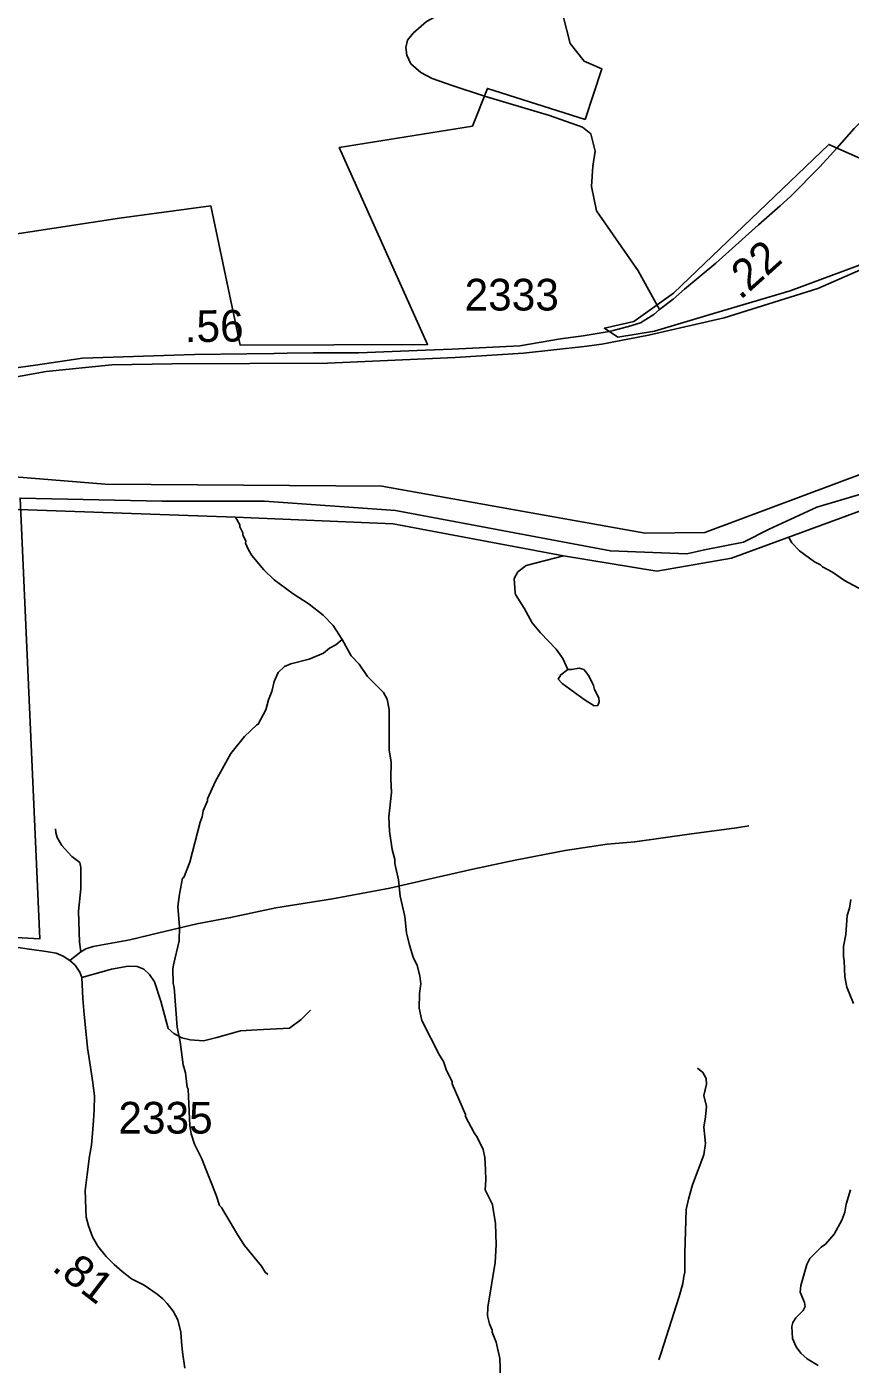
# Model space of a CAD drawing. Extents: x 1248224 to 1454986, y 825081 to 985870.
# Drawn here: x 1374201 to 1377448, y 884588 to 889863 of the extents above; entities that cross this region are included whole.
import ezdxf

# ---------------------------------------------------------------- set-up
doc = ezdxf.new("R2010")
doc.units = 0
for name, color, linetype in [('Exist Boundary Political City Limit New', 7, 'Continuous'), ('Exist Boundary Political City Limit New Hole', 7, 'Continuous'), ('Exist Hydrographic Misc Water Feature', 7, 'Continuous'), ('Exist Hydrographic River Shore', 7, 'Continuous'), ('Exist Railroad Mainline', 7, 'Continuous'), ('Exist Road Non-System Type 51', 7, 'Continuous'), ('Exist Road Secondary Mileage Hundredths English Label', 7, 'Continuous'), ('Exist Road Secondary Type 51 Attributed', 7, 'Continuous'), ('Exist Road Secondary Type 51 Number Label', 7, 'Continuous'), ('Map Preparation Boundary City Limit Buffer Line', 7, 'Continuous')]:
    doc.layers.add(name, color=color, linetype=linetype)

msp = doc.modelspace()

# ---------------------------------------------------------------- linework, layer by layer
at = {"layer": 'Exist Boundary Political City Limit New'}
for points in [[(1373380.8, 888927.3), (1374567.1, 889108.4), (1374926.7, 889156.4), (1375043, 888607.2), (1375781.8, 888610.7), (1375433.4, 889386.6), (1375958.7, 889471.7), (1376017.9, 889619.8), (1376402.6, 889497.6), (1376469.2, 889697.5), (1376398.9, 889727.1), (1376343.4, 889797.5), (1376287.9, 890019.5), (1376258.5, 890633.1), (1377438.2, 890653.6), (1377892.5, 890638.3)], [(1377494.7, 888020.6), (1377316.3, 887969), (1377129.3, 887882.3), (1377027.2, 887830.4), (1376873.7, 887800.1), (1376804.6, 887784.4), (1376502.5, 887795.8), (1375655.1, 887955.6), (1375139.3, 887992.5), (1374734.1, 887992.5), (1374175.3, 888004.7), (1374253.5, 886266.2), (1374041.4, 886278), (1373868.5, 886271.9), (1373590.5, 886111.1), (1373951.3, 885668.2), (1373880.8, 885564.5), (1373962.7, 885516.6), (1373980.6, 885433.9), (1374093.2, 885293.8), (1374014.7, 885001.9), (1374039.3, 884932.7), (1374042, 884759.4)]]:
    msp.add_lwpolyline(points, dxfattribs=at)
at = {"layer": 'Exist Boundary Political City Limit New Hole'}
msp.add_lwpolyline([(1377957.8, 889136.6), (1377363.5, 889399), (1376751.2, 888812.6), (1376595.4, 888700.6), (1376479.1, 888674.3), (1376531.8, 888639.1), (1376676.6, 888663.3), (1376909.4, 888732.2), (1377212.1, 888821.4), (1377547.9, 888946.6), (1377957.8, 889136.6)], dxfattribs=at)
at = {"layer": 'Exist Hydrographic Misc Water Feature'}
for points in [[(1375445, 887447.1), (1375409.3, 887501.5), (1375370.2, 887542.3), (1375315.2, 887585.4), (1375252, 887626.9), (1375177.3, 887682.4), (1375136.1, 887721.4), (1375089.3, 887778.4), (1375073.8, 887802.7), (1375064.4, 887826.9), (1375064.6, 887834.9), (1375053.1, 887859.1), (1375053.2, 887867.1), (1375041.8, 887891.4), (1375042, 887899.3), (1375024.8, 887929.6)], [(1377496.6, 887641.3), (1377425.4, 887679), (1377378.1, 887712), (1377338.5, 887732.8), (1377330.8, 887741), (1377307, 887753.5), (1377247.9, 887796.8), (1377218.6, 887827.4), (1377205.2, 887851.6)], [(1376335.1, 887328.4), (1376314.6, 887371.6), (1376289.4, 887408.1), (1376226.9, 887473.5), (1376194.6, 887512.9), (1376163, 887570.8), (1376128.1, 887623.6), (1376126.6, 887630.6), (1376123.5, 887687.6), (1376138.1, 887713.3), (1376170.6, 887738.5), (1376317.9, 887777.2)], [(1375151.8, 884942.7), (1375141.9, 884950.9), (1375126.4, 884975.3), (1375060.2, 885056.7), (1375033.1, 885097.2), (1374969.5, 885206.6), (1374961.7, 885214.7), (1374948.6, 885255), (1374890.2, 885401.3), (1374862.8, 885456.8), (1374849.7, 885497.1), (1374844.5, 885529.2), (1374837.6, 885673.2), (1374833.7, 885681.3), (1374827, 885737.4), (1374817.7, 885769.6), (1374806.4, 885860.4), (1374794.9, 885918), (1374782.3, 886074.2), (1374778.7, 886090.3), (1374777.9, 886146.3), (1374780.2, 886164.2), (1374802.3, 886257.6), (1374803.5, 886313.6), (1374797.2, 886393.7), (1374803, 886441.9), (1374815.7, 886505.2), (1374820.2, 886507.8), (1374845, 886568.5), (1374884.5, 886725.6), (1374892.9, 886747.3), (1374897.4, 886771.2), (1374914.3, 886810.9), (1374914.5, 886818.9), (1374946, 886888.1), (1375006.4, 886996.6), (1375059.8, 887063.5), (1375108.8, 887110.3), (1375114.4, 887112.6), (1375144.1, 887169.5), (1375154.9, 887209.3), (1375167.7, 887241), (1375176.6, 887280.7), (1375193.3, 887316.3), (1375217.8, 887339.8), (1375242.1, 887351.3), (1375314.5, 887369.6), (1375371, 887392.4), (1375395.4, 887411.9), (1375419.7, 887425.3), (1375445, 887447.1)], [(1376039.7, 885207.5), (1376037.8, 885219), (1376009.1, 885275.6), (1376012, 885315.5), (1376010.8, 885355.5), (1376007.9, 885403.6), (1376000.6, 885435.7), (1375977.6, 885484.2), (1375965.9, 885500.5), (1375931.4, 885565.2), (1375931.5, 885573.2), (1375878.2, 885694.3), (1375878.4, 885702.2), (1375855.4, 885750.7), (1375844, 885782.9), (1375828.6, 885807.3), (1375759.5, 885944.7), (1375748.7, 885992.9), (1375749.9, 886050.8), (1375754.7, 886088.8), (1375751.4, 886120.8), (1375740.3, 886161.1), (1375725, 886193.3), (1375710, 886241.6), (1375699.1, 886289.8), (1375692.5, 886353.9), (1375674.2, 886434.3), (1375667.6, 886498.4), (1375653, 886562.6), (1375653.3, 886578.6), (1375642.3, 886618.9), (1375631.8, 886691.1), (1375629, 886747.1), (1375639.1, 886842.9), (1375636.3, 886898.8), (1375637.6, 886962.8), (1375630.8, 887010.9), (1375630.2, 887170.8), (1375623.1, 887210.9), (1375607.6, 887237.3), (1375545.1, 887300.6), (1375512, 887349.3), (1375480.8, 887381.9), (1375445, 887447.1)], [(1376335.1, 887328.4), (1376349.7, 887328.8), (1376379.8, 887334.2), (1376397.7, 887327.8), (1376405.5, 887319.6), (1376419.1, 887301.3), (1376436.3, 887265), (1376440, 887248.9), (1376457.2, 887216.6), (1376458.9, 887200.6), (1376452.6, 887186.6), (1376438.6, 887185), (1376399.1, 887209.8), (1376312.5, 887273.7), (1376296.9, 887290.1), (1376307.2, 887307.8), (1376335.1, 887328.4)], [(1377461.2, 886011.2), (1377434.6, 886075.8), (1377427.4, 886115.8), (1377424.9, 886179.8), (1377421.2, 886195.9), (1377422.1, 886235.9), (1377431.1, 886283.7), (1377436.7, 886357.5), (1377445.4, 886387.2), (1377450.1, 886421.2)], [(1377322.1, 884583.1), (1377278.8, 884610), (1377253.2, 884632.6), (1377235.7, 884657), (1377220.4, 884689.3), (1377217.5, 884737.4), (1377221.9, 884753.3), (1377234.2, 884770.9), (1377262.9, 884800.3), (1377271.2, 884816.1), (1377267.6, 884832.2), (1377250.4, 884872.5), (1377252.9, 884898.4), (1377276.8, 884981.9), (1377289.3, 885005.6), (1377334.3, 885050.6), (1377350.5, 885062.2), (1377385.4, 885101.4), (1377414.6, 885156.7), (1377427.3, 885188.4), (1377431.9, 885220.3), (1377449.2, 885275.8)], [(1376069, 884534.8), (1376066.6, 884610.8), (1376052, 884675), (1376036.9, 884715.3), (1376037.1, 884723.3), (1376025.6, 884747.6), (1376018.3, 884779.7), (1376019, 884813.8), (1376048.5, 884989.4), (1376052.4, 885058.8), (1376050.2, 885142.9), (1376039.7, 885207.5)]]:
    msp.add_lwpolyline(points, dxfattribs=at)
at = {"layer": 'Exist Hydrographic River Shore'}
for points in [[(1372771.3, 887996.8), (1373032, 888057.6), (1373303.2, 888104.6), (1373570.9, 888135.6), (1374510.1, 888059.4), (1375600.9, 888050.8), (1376639.8, 887866.5), (1376875.1, 887868.1), (1378155.5, 888347.6), (1378683.5, 888467.3), (1379027.7, 888493.4)], [(1372835.6, 887925.4), (1373161, 887987), (1373347.6, 887988), (1375024.8, 887929.6), (1375646.1, 887902.9), (1376317.9, 887777.2), (1376686.1, 887716.8), (1376979.8, 887767.3), (1377865.2, 888091.9), (1378372.4, 888253.3), (1378989.5, 888335.1)]]:
    msp.add_lwpolyline(points, dxfattribs=at)
at = {"layer": 'Exist Railroad Mainline'}
msp.add_lwpolyline([(1377792.3, 889038), (1377320.1, 888830.5), (1376951.4, 888715.6), (1376652.9, 888647), (1376469.3, 888611.6), (1376398.6, 888602.8), (1376159.7, 888576.2), (1375891.1, 888558.5), (1375386.9, 888536.4), (1374775.2, 888534.2), (1374536.4, 888529.8), (1374277.7, 888503.2), (1373738, 888405.8), (1373005, 888256.8), (1372826.3, 888230.3), (1372638.8, 888186.1), (1372457.9, 888124.3), (1372266, 888042.6), (1371840.2, 887850.6), (1371535.8, 887702.7), (1370778.3, 887370.2), (1370476.1, 887217.9), (1370252, 887072.9)], dxfattribs=at)
at = {"layer": 'Exist Road Non-System Type 51'}
msp.add_line((1374371.2, 886180.4), (1374415.2, 886215), dxfattribs=at)
for points in [[(1376014.2, 890335.8), (1376042, 890315.5), (1376063, 890282.9), (1376075.6, 890256.5), (1376082.9, 890223.9), (1376081.8, 890185.3), (1376077.7, 890139.6), (1376064, 890090.8), (1376043.1, 890048.1), (1376006.4, 890019.6), (1375971, 889999.3), (1375852.4, 889925), (1375778, 889884.4), (1375725.6, 889838.6), (1375702.5, 889810.1), (1375696.2, 889781.7), (1375700.4, 889751.2), (1375716.1, 889717.6), (1375754.9, 889683.1), (1375800, 889658.7), (1375878.6, 889631.2), (1376005.8, 889589.5)], [(1376005.8, 889589.5), (1376262.5, 889513.7), (1376393.1, 889467.7), (1376424.9, 889441.2), (1376442.5, 889372.4), (1376433.7, 889314.1), (1376428.4, 889232.8), (1376447.8, 889137.4), (1376612, 888900.7), (1376696.7, 888748.8)], [(1374415.2, 886215), (1374409.9, 886253.6), (1374405.7, 886374.6), (1374415.2, 886463.1), (1374414.7, 886547.5), (1374410.5, 886566.8), (1374379, 886591.2), (1374339.2, 886633.9), (1374321.4, 886665.4), (1374316.2, 886685.8), (1374314.3, 886699.6)], [(1374415.2, 886215), (1374434.6, 886226.2), (1374462.9, 886236.4), (1374607.5, 886262.8), (1374721.7, 886289.2), (1374872.1, 886325.8), (1375005.1, 886350.2), (1375183.8, 886387.9), (1375407.5, 886424.5), (1375633.3, 886466.1), (1375786.9, 886501.7), (1375960.8, 886540.4), (1376126.9, 886575.9), (1376324.4, 886614.6), (1376489.5, 886639), (1376598.5, 886649.2), (1376813.3, 886678.6), (1376999.8, 886704.1), (1377049, 886711.2)], [(1374418.3, 886113.3), (1374535.7, 886146.9), (1374601.7, 886158.1), (1374637.3, 886157.1), (1374663.5, 886146.9), (1374685.5, 886125.5), (1374705.4, 886096.1), (1374730.1, 886019.8), (1374759.4, 885913), (1374780.9, 885892.7), (1374813.4, 885875.4), (1374845.9, 885868.3), (1374898.3, 885864.2), (1374951.2, 885876.4), (1375044.4, 885902.9), (1375109.4, 885906.9), (1375237.8, 885914.1), (1375282.8, 885948.6), (1375319.5, 885984.2)], [(1376826.4, 885295.9), (1376871.4, 885413.8), (1376877.7, 885458.6), (1376871.4, 885523.6), (1376877.7, 885564.3), (1376881.9, 885605), (1376871.4, 885647.7), (1376881.9, 885692.4), (1376879.8, 885714.8), (1376867.2, 885739.2), (1376846.3, 885755.5)], [(1376693.7, 884606.2), (1376702.7, 884633), (1376773.4, 884855.7), (1376788.1, 884906.5), (1376792.8, 884934.9), (1376795.5, 884951.2), (1376795.5, 885026.5), (1376801.2, 885198.3), (1376810.6, 885239), (1376826.4, 885295.9)]]:
    msp.add_lwpolyline(points, dxfattribs=at)
at = {"layer": 'Exist Road Secondary Type 51 Attributed'}
for points in [[(1377395.6, 889384.9), (1377464.2, 889461.4), (1377558.3, 889557.2), (1377592.8, 889582.3), (1377638.3, 889602.7), (1377712, 889626.3), (1377771.7, 889637.3), (1377862.7, 889649.8), (1377911.9, 889653.8)], [(1376497.4, 888662), (1376513.8, 888665.1), (1376573.4, 888680.9), (1376621, 888696.2), (1376673.9, 888728.6), (1376696.7, 888748.8), (1376750.6, 888789.1), (1376795.4, 888828), (1376918.3, 888930.6), (1377087.2, 889082.7), (1377171.8, 889156.6), (1377212.6, 889193.8), (1377328.1, 889311.4), (1377395.6, 889384.9)], [(1373572.8, 888450.5), (1373736.3, 888458.6), (1373946.2, 888489.7), (1374235.6, 888529.1), (1374421.8, 888556.8), (1374863.1, 888570.4), (1375069.1, 888573), (1375176.9, 888574), (1375227.5, 888575.4), (1375330.2, 888577.8), (1375510.7, 888577.8), (1375773.4, 888587.2), (1375878.5, 888591.9), (1376145.2, 888604.5), (1376306.2, 888632.4), (1376395.5, 888644.5), (1376474.2, 888657.8), (1376497.4, 888662)], [(1374149.5, 886234.3), (1374221.6, 886223.8), (1374277.5, 886216.7), (1374317.2, 886209.9), (1374344.4, 886197.7), (1374371.2, 886180.4), (1374391.6, 886162.1), (1374410.5, 886134.7), (1374418.3, 886113.3), (1374423, 886031), (1374427.2, 885968), (1374436.1, 885889.7), (1374441.4, 885835.8), (1374449.8, 885776.8), (1374460.8, 885707.7), (1374468.1, 885646.7), (1374466.5, 885591.8), (1374464.4, 885549.1), (1374460.2, 885498.2), (1374456.6, 885452.5), (1374448.2, 885408.8), (1374439.3, 885336.9), (1374432, 885273), (1374433.4, 885241), (1374434.5, 885196.9), (1374435.9, 885168.9), (1374445.2, 885134.6), (1374460.2, 885090.3), (1374481.4, 885053.9), (1374514.6, 885013), (1374546, 884982.3), (1374577.5, 884953.7), (1374614.9, 884924.9), (1374664.5, 884899.9), (1374715.8, 884864.8), (1374737.4, 884846.4), (1374755.1, 884828), (1374778.5, 884797.5), (1374797.6, 884763.1), (1374808.6, 884714.7), (1374811.9, 884676.6), (1374815.1, 884636.5), (1374825, 884572.4)]]:
    msp.add_lwpolyline(points, dxfattribs=at)
at = {"layer": 'Map Preparation Boundary City Limit Buffer Line'}
for points in [[(1373380.8, 888927.3), (1374567.1, 889108.4), (1374926.7, 889156.4), (1375043, 888607.2), (1375781.8, 888610.7), (1375433.4, 889386.6), (1375958.7, 889471.7), (1376017.9, 889619.8), (1376402.6, 889497.6), (1376469.2, 889697.5), (1376398.9, 889727.1), (1376343.4, 889797.5), (1376287.9, 890019.5), (1376258.5, 890633.1), (1377438.2, 890653.6), (1377892.5, 890638.3)], [(1377494.7, 888020.6), (1377316.3, 887969), (1377129.3, 887882.3), (1377027.2, 887830.4), (1376873.7, 887800.1), (1376804.6, 887784.4), (1376502.5, 887795.8), (1375655.1, 887955.6), (1375139.3, 887992.5), (1374734.1, 887992.5), (1374175.3, 888004.7), (1374253.5, 886266.2), (1374041.4, 886278), (1373868.5, 886271.9), (1373590.5, 886111.1), (1373951.3, 885668.2), (1373880.8, 885564.5), (1373962.7, 885516.6), (1373980.6, 885433.9), (1374093.2, 885293.8), (1374014.7, 885001.9), (1374039.3, 884932.7), (1374042, 884759.4)]]:
    msp.add_lwpolyline(points, dxfattribs=at)

# ---------------------------------------------------------------- texts
at = {"layer": 'Exist Road Secondary Mileage Hundredths English Label'}
for s, rotation, p in [('.22', 41.9821, (1377014.8, 888783.1)), ('.56', 0.7284, (1374824.9, 888619.1)), ('.81', 322.4017, (1374296.3, 884961.7))]:
    msp.add_text(s, height=125, rotation=rotation, dxfattribs=at).set_placement(p)
at = {"layer": 'Exist Road Secondary Type 51 Number Label'}
for s, p in [('2333', (1375927.6, 888744.2)), ('2335', (1374562.6, 885498.1))]:
    msp.add_text(s, height=125, dxfattribs=at).set_placement(p)

doc.saveas('drawing.dxf')
